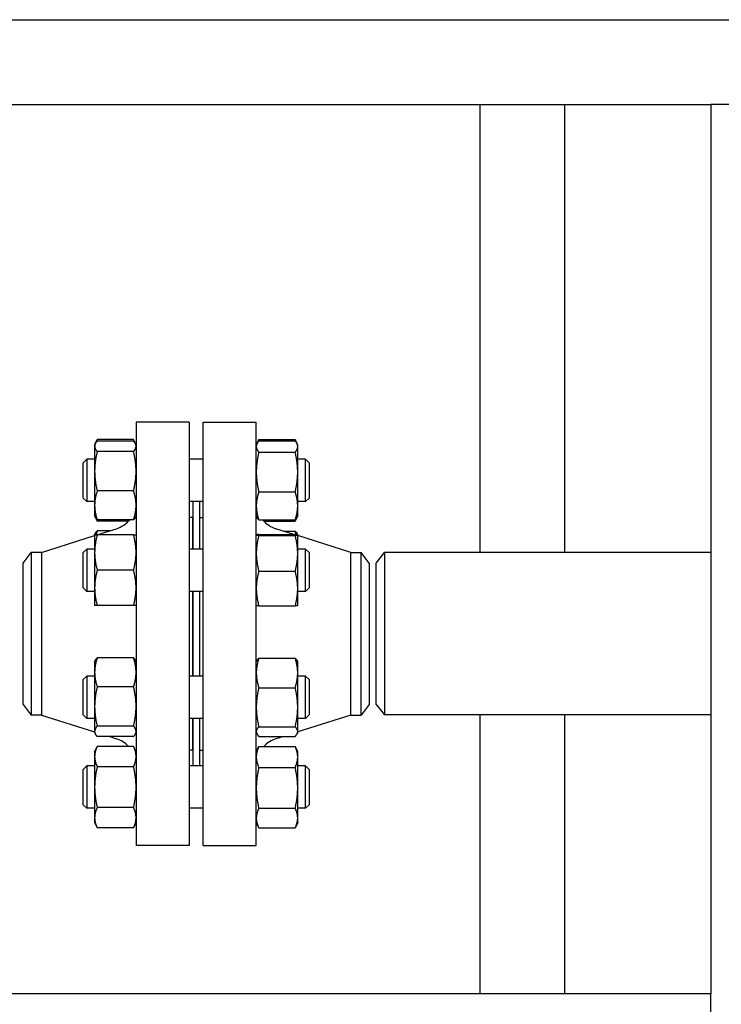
# Model space of a CAD drawing. Header units: inches. Extents: x 24 to 1128, y -58 to 748.
# Tile 511 of 656: x 682 to 695, y 354 to 371. Entities that reach past the tile are written whole.
import ezdxf

# ---------------------------------------------------------------- set-up
doc = ezdxf.new("R2010")
doc.units = ezdxf.units.IN
doc.header["$LTSCALE"] = 32
doc.header["$MEASUREMENT"] = 0
doc.layers.add('Visible (ANSI)', color=7, linetype='Continuous', lineweight=30)

msp = doc.modelspace()

# ---------------------------------------------------------------- linework, layer by layer
at = {"layer": 'Visible (ANSI)'}
for p, q in [((620.45163, 371.35867), (725.65563, 371.35867)), ((658.99113, 369.85867), (694.53063, 369.85867)), ((690.43688, 369.85867), (690.43688, 361.92117)), ((691.93688, 369.85867), (691.93688, 361.92117)), ((694.53063, 369.85867), (694.53063, 354.10867)), ((694.90563, 369.85867), (694.53063, 369.85867)), ((684.34813, 364.23367), (684.34813, 356.73367)), ((685.28813, 364.23367), (684.34813, 364.23367)), ((685.28813, 364.23367), (685.28813, 356.73367)), ((685.53813, 356.73367), (685.53813, 364.23367)), ((685.53813, 364.23367), (686.47813, 364.23367)), ((686.47813, 356.73367), (686.47813, 364.23367)), ((683.62441, 363.84692), (683.65922, 363.92156)), ((684.30305, 363.92156), (683.65922, 363.92156)), ((684.33785, 363.84692), (684.30305, 363.92156)), ((686.52322, 363.92136), (687.16705, 363.92136)), ((683.61413, 363.82488), (683.62441, 363.84692)), ((683.61413, 363.82488), (683.61413, 363.80358)), ((683.61413, 363.80358), (683.61413, 363.36164)), ((684.30305, 363.89697), (683.65922, 363.89697)), ((684.34813, 363.82488), (684.33785, 363.84692)), ((686.47813, 363.82488), (686.49043, 363.85124)), ((686.49043, 363.85124), (686.51877, 363.91202)), ((686.52322, 363.9012), (687.16705, 363.9012)), ((687.19984, 363.85124), (687.1715, 363.91202)), ((687.21213, 363.82488), (687.19984, 363.85124)), ((687.21213, 363.79958), (687.21213, 363.82488)), ((687.21213, 363.34728), (687.21213, 363.79958)), ((683.41313, 363.51238), (683.47563, 363.57488)), ((683.47563, 363.57488), (683.47563, 362.82488)), ((683.61413, 363.57488), (683.47563, 363.57488)), ((684.30305, 363.71019), (683.65922, 363.71019)), ((685.53813, 363.57488), (685.28813, 363.57488)), ((686.52322, 363.69795), (687.16705, 363.69795)), ((687.35063, 363.57488), (687.21213, 363.57488)), ((687.35063, 362.82488), (687.35063, 363.57488)), ((687.41313, 363.51238), (687.35063, 363.57488)), ((683.41313, 362.88738), (683.41313, 363.51238)), ((687.41313, 363.51238), (687.41313, 362.88738)), ((683.61413, 363.36164), (683.61413, 362.75793)), ((687.21213, 362.74758), (687.21213, 363.34728)), ((683.41313, 362.88738), (683.47563, 362.82488)), ((684.30305, 363.01309), (683.65922, 363.01309)), ((686.52322, 362.99662), (687.16705, 362.99662)), ((687.41313, 362.88738), (687.35063, 362.82488)), ((683.61413, 362.82488), (683.47563, 362.82488)), ((683.61413, 362.75793), (683.61413, 362.57488)), ((685.53813, 362.82488), (685.28813, 362.82488)), ((685.35313, 362.82488), (685.35313, 361.98376)), ((685.47313, 362.82488), (685.47313, 361.98376)), ((687.35063, 362.82488), (687.21213, 362.82488)), ((687.21213, 362.57488), (687.21213, 362.74758)), ((683.61413, 362.57488), (683.62441, 362.55283)), ((683.62441, 362.55283), (683.65922, 362.47819)), ((684.34813, 362.57488), (684.33785, 362.55283)), ((685.34813, 362.54367), (685.28813, 362.54367)), ((685.34813, 362.54367), (685.34813, 361.98376)), ((685.47813, 361.98376), (685.47813, 362.54367)), ((685.47813, 362.54367), (685.53813, 362.54367)), ((686.47813, 362.57488), (686.49043, 362.54851)), ((687.19984, 362.54851), (687.1715, 362.48773)), ((687.21213, 362.57488), (687.19984, 362.54851)), ((684.30305, 362.50278), (683.65922, 362.50278)), ((684.21325, 362.47819), (683.65922, 362.47819)), ((685.35313, 362.42367), (685.34813, 362.42367)), ((685.47813, 362.42367), (685.47313, 362.42367)), ((686.52322, 362.49855), (687.16705, 362.49855)), ((686.61282, 362.47839), (687.16705, 362.47839)), ((682.6748, 361.92367), (683.61413, 362.22119)), ((683.61413, 362.23376), (683.62441, 362.25581)), ((683.61413, 362.23376), (683.61413, 361.92126)), ((683.65382, 362.23376), (683.99911, 362.34312)), ((683.88145, 362.30586), (683.65922, 362.30586)), ((684.30305, 362.23376), (683.65922, 362.23376)), ((686.47813, 362.23376), (686.47821, 362.23393)), ((686.52322, 362.24214), (687.16705, 362.24214)), ((686.52322, 362.22503), (687.16705, 362.22503)), ((687.14599, 362.24214), (686.82716, 362.34312)), ((686.95941, 362.30123), (687.16705, 362.30123)), ((687.21205, 362.23393), (687.20367, 362.2519)), ((687.21213, 362.23376), (687.21205, 362.23393)), ((687.21213, 362.23358), (687.21213, 362.23376)), ((687.21213, 361.90834), (687.21213, 362.23358)), ((688.15147, 361.92367), (687.21213, 362.22119)), ((682.34813, 361.73617), (682.49201, 361.92367)), ((682.6748, 361.92367), (682.49201, 361.92367)), ((682.49201, 361.92367), (682.49201, 359.04367)), ((682.6748, 361.92367), (682.6748, 359.04367)), ((683.41313, 361.92126), (683.47563, 361.98376)), ((683.41313, 361.29626), (683.41313, 361.92126)), ((683.47563, 361.98376), (683.47563, 361.23376)), ((683.61413, 361.98376), (683.47563, 361.98376)), ((683.61413, 361.92126), (683.61413, 361.29626)), ((685.53813, 361.98376), (685.28813, 361.98376)), ((687.35063, 361.98376), (687.21213, 361.98376)), ((687.21213, 361.28352), (687.21213, 361.90834)), ((687.35063, 361.23376), (687.35063, 361.98376)), ((687.41313, 361.92126), (687.35063, 361.98376)), ((687.41313, 361.92126), (687.41313, 361.29626)), ((688.15147, 359.04367), (688.15147, 361.92367)), ((688.15147, 361.92367), (688.33426, 361.92367)), ((688.33426, 359.04367), (688.33426, 361.92367)), ((688.47813, 361.73617), (688.33426, 361.92367)), ((688.60313, 361.73367), (688.74701, 361.92117)), ((688.74701, 361.92117), (688.74701, 359.04617)), ((694.53063, 361.92117), (688.74701, 361.92117)), ((682.34813, 359.23117), (682.34813, 361.73617)), ((688.47813, 361.73617), (688.47813, 359.23117)), ((688.60313, 359.23367), (688.60313, 361.73367)), ((684.30305, 361.60876), (683.65922, 361.60876)), ((686.52322, 361.59165), (687.16705, 361.59165)), ((683.41313, 361.29626), (683.47563, 361.23376)), ((683.61413, 361.23376), (683.47563, 361.23376)), ((683.61413, 361.29626), (683.61413, 360.98376)), ((685.53813, 361.23376), (685.28813, 361.23376)), ((685.34813, 361.23376), (685.34813, 359.73358)), ((685.35313, 361.23376), (685.35313, 359.73358)), ((685.47313, 361.23376), (685.47313, 359.73358)), ((685.47813, 359.73358), (685.47813, 361.23376)), ((687.21213, 360.98376), (687.21213, 361.28352)), ((687.35063, 361.23376), (687.21213, 361.23376)), ((687.41313, 361.29626), (687.35063, 361.23376)), ((684.30305, 360.98376), (683.65922, 360.98376)), ((686.47813, 360.98376), (686.47821, 360.98358)), ((686.52322, 360.97538), (687.16705, 360.97538)), ((687.21213, 360.98376), (687.21205, 360.98358)), ((683.61413, 359.98358), (683.62441, 360.00563)), ((683.61413, 359.98358), (683.61413, 359.80052)), ((684.30305, 360.05568), (683.65922, 360.05568)), ((684.34813, 359.98358), (684.33785, 360.00563)), ((686.47813, 359.98358), (686.48659, 360.00172)), ((686.52322, 360.05105), (687.16705, 360.05105)), ((687.21213, 359.98358), (687.20367, 360.00172)), ((687.21213, 359.78992), (687.21213, 359.98358)), ((683.61413, 359.80052), (683.61413, 359.19682)), ((687.21213, 359.18256), (687.21213, 359.78992)), ((683.41313, 359.67108), (683.47563, 359.73358)), ((683.41313, 359.04608), (683.41313, 359.67108)), ((683.47563, 359.73358), (683.47563, 358.98358)), ((683.61413, 359.73358), (683.47563, 359.73358)), ((685.53813, 359.73358), (685.28813, 359.73358)), ((687.35063, 359.73358), (687.21213, 359.73358)), ((687.35063, 358.98358), (687.35063, 359.73358)), ((687.41313, 359.67108), (687.35063, 359.73358)), ((687.41313, 359.67108), (687.41313, 359.04608)), ((684.30305, 359.54537), (683.65922, 359.54537)), ((686.52322, 359.52879), (687.16705, 359.52879)), ((682.34813, 359.23117), (682.49201, 359.04367)), ((688.47813, 359.23117), (688.33426, 359.04367)), ((688.60313, 359.23367), (688.74701, 359.04617)), ((682.6748, 359.04367), (682.49201, 359.04367)), ((682.6748, 359.04367), (683.61413, 358.74615)), ((683.41313, 359.04608), (683.47563, 358.98358)), ((683.61413, 359.19682), (683.61413, 358.75488)), ((687.21213, 358.75121), (687.21213, 359.18256)), ((688.15147, 359.04367), (687.21213, 358.74615)), ((687.41313, 359.04608), (687.35063, 358.98358)), ((688.15147, 359.04367), (688.33426, 359.04367)), ((694.53063, 359.04617), (688.74701, 359.04617)), ((690.43688, 359.04617), (690.43688, 354.10867)), ((691.93688, 359.04617), (691.93688, 354.10867)), ((683.61413, 358.98358), (683.47563, 358.98358)), ((685.53813, 358.98358), (685.28813, 358.98358)), ((685.34813, 358.98358), (685.34813, 358.42367)), ((685.35313, 358.98358), (685.35313, 358.14246)), ((685.47313, 358.98358), (685.47313, 358.14246)), ((685.47813, 358.42367), (685.47813, 358.98358)), ((687.35063, 358.98358), (687.21213, 358.98358)), ((683.61413, 358.75488), (683.61413, 358.73358)), ((683.61413, 358.73358), (683.62441, 358.71153)), ((684.30305, 358.84827), (683.65922, 358.84827)), ((684.34813, 358.73358), (684.33785, 358.71153)), ((686.47813, 358.73358), (686.48659, 358.71544)), ((686.52322, 358.83632), (687.16705, 358.83632)), ((687.21213, 358.73358), (687.20367, 358.71544)), ((687.21213, 358.73358), (687.21213, 358.75121)), ((684.30305, 358.66148), (683.65922, 358.66148)), ((683.88145, 358.66148), (683.99911, 358.62422)), ((685.35313, 358.54367), (685.34813, 358.54367)), ((685.47813, 358.54367), (685.47313, 358.54367)), ((686.52322, 358.66611), (687.16705, 358.66611)), ((686.95941, 358.66611), (686.82716, 358.62422)), ((683.61413, 358.39246), (683.65922, 358.48915)), ((683.61413, 358.39246), (683.61413, 358.30873)), ((684.30305, 358.48915), (683.65922, 358.48915)), ((684.34813, 358.39246), (684.30305, 358.48915)), ((685.34813, 358.42367), (685.28813, 358.42367)), ((685.47813, 358.42367), (685.53813, 358.42367)), ((686.47813, 358.39246), (686.51877, 358.47961)), ((686.52322, 358.48895), (687.16705, 358.48895)), ((687.21213, 358.39246), (687.1715, 358.47961)), ((687.21213, 358.30117), (687.21213, 358.39246)), ((683.61413, 358.30873), (683.61413, 357.76746)), ((687.21213, 357.75265), (687.21213, 358.30117)), ((683.41313, 358.07996), (683.47563, 358.14246)), ((683.41313, 357.45496), (683.41313, 358.07996)), ((683.47563, 358.14246), (683.47563, 357.39246)), ((683.61413, 358.14246), (683.47563, 358.14246)), ((684.30305, 358.12831), (683.65922, 358.12831)), ((685.53813, 358.14246), (685.28813, 358.14246)), ((686.52322, 358.11339), (687.16705, 358.11339)), ((687.35063, 358.14246), (687.21213, 358.14246)), ((687.35063, 357.39246), (687.35063, 358.14246)), ((687.41313, 358.07996), (687.35063, 358.14246)), ((687.41313, 358.07996), (687.41313, 357.45496)), ((683.61413, 357.76746), (683.61413, 357.2262)), ((687.21213, 357.21894), (687.21213, 357.75265)), ((683.41313, 357.45496), (683.47563, 357.39246)), ((683.61413, 357.39246), (683.47563, 357.39246)), ((684.30305, 357.40662), (683.65922, 357.40662)), ((685.53813, 357.39246), (685.28813, 357.39246)), ((686.52322, 357.39191), (687.16705, 357.39191)), ((687.35063, 357.39246), (687.21213, 357.39246)), ((687.41313, 357.45496), (687.35063, 357.39246)), ((683.61413, 357.2262), (683.61413, 357.14246)), ((683.61413, 357.14246), (683.65922, 357.04578)), ((684.34813, 357.14246), (684.30305, 357.04578)), ((686.47813, 357.14246), (686.51877, 357.05532)), ((687.21213, 357.14246), (687.1715, 357.05532)), ((687.21213, 357.14246), (687.21213, 357.21894)), ((684.30305, 357.04578), (683.65922, 357.04578)), ((686.52322, 357.04598), (687.16705, 357.04598)), ((685.28813, 356.73367), (684.34813, 356.73367)), ((685.53813, 356.73367), (686.47813, 356.73367)), ((694.53063, 354.10867), (658.99113, 354.10867)), ((694.53063, 353.73367), (694.53063, 354.10867))]:
    msp.add_line(p, q, dxfattribs=at)
for centre, start, end in [((683.84813, 362.81978), 287.574716, 320.653371), ((686.97813, 362.81978), 219.976457, 252.425284), ((683.84813, 358.14756), 43.093605, 72.425284), ((686.97813, 358.14756), 107.574716, 136.9382)]:
    msp.add_arc(centre, 0.5, start, end, dxfattribs=at)
for points, weights in [([(683.65922, 363.92156), (683.64695, 363.89525), (683.63815, 363.87058)], [1, 1.01005189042, 1.01477953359]), ([(684.32412, 363.87058), (684.31532, 363.89525), (684.30305, 363.92156)], [1.01477953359, 1.01005189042, 1]), ([(686.52322, 363.92136), (686.51311, 363.89879), (686.50536, 363.87742)], [1, 1.00826801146, 1.01293384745]), ([(686.51877, 363.91202), (686.52093, 363.91666), (686.52322, 363.92136)], [1.00353485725, 1.0018584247, 1]), ([(687.16705, 363.92136), (687.16933, 363.91666), (687.1715, 363.91202)], [1, 1.0018584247, 1.00353485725]), ([(687.1849, 363.87742), (687.17716, 363.89879), (687.16705, 363.92136)], [1.01293384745, 1.00826801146, 1]), ([(683.65922, 363.89697), (683.61413, 363.84692), (683.61413, 363.80358)], [1, 1.0379548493, 1]), ([(683.61413, 363.80358), (683.61413, 363.76023), (683.65922, 363.71019)], [1, 1.0379548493, 1]), ([(684.34813, 363.80358), (684.34813, 363.84692), (684.30305, 363.89697)], [1, 1.0379548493, 1]), ([(684.30305, 363.71019), (684.34813, 363.76023), (684.34813, 363.80358)], [1, 1.0379548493, 1]), ([(686.52322, 363.9012), (686.47813, 363.84674), (686.47813, 363.79958)], [1, 1.0379548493, 1]), ([(686.47813, 363.79958), (686.47813, 363.75241), (686.52322, 363.69795)], [1, 1.0379548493, 1]), ([(687.21213, 363.79958), (687.21213, 363.84674), (687.16705, 363.9012)], [1, 1.0379548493, 1]), ([(687.16705, 363.69795), (687.21213, 363.75241), (687.21213, 363.79958)], [1, 1.0379548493, 1]), ([(683.65922, 363.71019), (683.61413, 363.5234), (683.61413, 363.36164)], [1, 1.0379548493, 1]), ([(684.34813, 363.36164), (684.34813, 363.5234), (684.30305, 363.71019)], [1, 1.0379548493, 1]), ([(686.52322, 363.69795), (686.47813, 363.51003), (686.47813, 363.34728)], [1, 1.0379548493, 1]), ([(687.21213, 363.34728), (687.21213, 363.51003), (687.16705, 363.69795)], [1, 1.0379548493, 1]), ([(683.61413, 363.36164), (683.61413, 363.19988), (683.65922, 363.01309)], [1, 1.0379548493, 1]), ([(684.30305, 363.01309), (684.34813, 363.19988), (684.34813, 363.36164)], [1, 1.0379548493, 1]), ([(686.47813, 363.34728), (686.47813, 363.18454), (686.52322, 362.99662)], [1, 1.0379548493, 1]), ([(687.16705, 362.99662), (687.21213, 363.18454), (687.21213, 363.34728)], [1, 1.0379548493, 1]), ([(683.65922, 363.01309), (683.61413, 362.87635), (683.61413, 362.75793)], [1, 1.0379548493, 1]), ([(684.34813, 362.75793), (684.34813, 362.87635), (684.30305, 363.01309)], [1, 1.0379548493, 1]), ([(686.52322, 362.99662), (686.47813, 362.86316), (686.47813, 362.74758)], [1, 1.0379548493, 1]), ([(687.21213, 362.74758), (687.21213, 362.86316), (687.16705, 362.99662)], [1, 1.0379548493, 1]), ([(683.61413, 362.75793), (683.61413, 362.63952), (683.65922, 362.50278)], [1, 1.0379548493, 1]), ([(684.30305, 362.50278), (684.34813, 362.63952), (684.34813, 362.75793)], [1, 1.0379548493, 1]), ([(686.47813, 362.74758), (686.47813, 362.63201), (686.52322, 362.49855)], [1, 1.0379548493, 1]), ([(687.16705, 362.49855), (687.21213, 362.63201), (687.21213, 362.74758)], [1, 1.0379548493, 1]), ([(683.65922, 362.50278), (683.63545, 362.52917), (683.62441, 362.55283)], [1, 1.01965956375, 1.01895290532]), ([(683.63815, 362.52917), (683.64695, 362.5045), (683.65922, 362.47819)], [1.01477953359, 1.01005189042, 1]), ([(684.33785, 362.55283), (684.32682, 362.52917), (684.30305, 362.50278)], [1.01895290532, 1.01965956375, 1]), ([(686.52322, 362.49855), (686.50148, 362.52481), (686.49043, 362.54851)], [1, 1.01794778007, 1.01892155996]), ([(687.19984, 362.54851), (687.18879, 362.52481), (687.16705, 362.49855)], [1.01892155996, 1.01794778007, 1]), ([(687.16705, 362.47839), (687.17932, 362.50362), (687.18812, 362.52726)], [1, 1.01005189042, 1.01477953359]), ([(683.61413, 362.23376), (683.61413, 362.23376), (683.65922, 362.23376)], [1, 1.0379548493, 1]), ([(683.65922, 362.23376), (683.61413, 362.06629), (683.61413, 361.92126)], [1, 1.0379548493, 1]), ([(683.62441, 362.25581), (683.63545, 362.27947), (683.65922, 362.30586)], [1.01895290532, 1.01965956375, 1]), ([(683.65922, 362.30586), (683.64695, 362.26864), (683.63815, 362.23376)], [1, 1.01005189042, 1.01477953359]), ([(684.34813, 361.92126), (684.34813, 362.06629), (684.30305, 362.23376)], [1, 1.0379548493, 1]), ([(684.30305, 362.23376), (684.34813, 362.23376), (684.34813, 362.23376)], [1, 1.0379548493, 1]), ([(686.52322, 362.24214), (686.47813, 362.23755), (686.47813, 362.23358)], [1, 1.0379548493, 1]), ([(686.47813, 362.23358), (686.47813, 362.22961), (686.52322, 362.22503)], [1, 1.0379548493, 1]), ([(686.52322, 362.22503), (686.47813, 362.05532), (686.47813, 361.90834)], [1, 1.0379548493, 1]), ([(687.1849, 362.24013), (687.17716, 362.26985), (687.16705, 362.30123)], [1.01293384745, 1.00826801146, 1]), ([(687.16705, 362.30123), (687.19283, 362.27515), (687.20367, 362.2519)], [1, 1.02136030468, 1.01867822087]), ([(687.21213, 362.23358), (687.21213, 362.23755), (687.16705, 362.24214)], [1, 1.0379548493, 1]), ([(687.16705, 362.22503), (687.21213, 362.22961), (687.21213, 362.23358)], [1, 1.0379548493, 1]), ([(687.21213, 361.90834), (687.21213, 362.05532), (687.16705, 362.22503)], [1, 1.0379548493, 1]), ([(683.61413, 361.92126), (683.61413, 361.77623), (683.65922, 361.60876)], [1, 1.0379548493, 1]), ([(684.30305, 361.60876), (684.34813, 361.77623), (684.34813, 361.92126)], [1, 1.0379548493, 1]), ([(686.47813, 361.90834), (686.47813, 361.76137), (686.52322, 361.59165)], [1, 1.0379548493, 1]), ([(687.16705, 361.59165), (687.21213, 361.76137), (687.21213, 361.90834)], [1, 1.0379548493, 1]), ([(683.65922, 361.60876), (683.61413, 361.44129), (683.61413, 361.29626)], [1, 1.0379548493, 1]), ([(684.34813, 361.29626), (684.34813, 361.44129), (684.30305, 361.60876)], [1, 1.0379548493, 1]), ([(686.52322, 361.59165), (686.47813, 361.42652), (686.47813, 361.28352)], [1, 1.0379548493, 1]), ([(687.21213, 361.28352), (687.21213, 361.42652), (687.16705, 361.59165)], [1, 1.0379548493, 1]), ([(683.61413, 361.29626), (683.61413, 361.15123), (683.65922, 360.98376)], [1, 1.0379548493, 1]), ([(684.30305, 360.98376), (684.34813, 361.15123), (684.34813, 361.29626)], [1, 1.0379548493, 1]), ([(686.47813, 361.28352), (686.47813, 361.14051), (686.52322, 360.97538)], [1, 1.0379548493, 1]), ([(687.16705, 360.97538), (687.21213, 361.14051), (687.21213, 361.28352)], [1, 1.0379548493, 1]), ([(683.65922, 360.98376), (683.61413, 360.98376), (683.61413, 360.98376)], [1, 1.0379548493, 1]), ([(684.34813, 360.98376), (684.34813, 360.98376), (684.30305, 360.98376)], [1, 1.0379548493, 1]), ([(686.52322, 360.97538), (686.47999, 360.97978), (686.47821, 360.98358)], [1, 1.03633477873, 1.00310183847]), ([(687.21205, 360.98358), (687.21028, 360.97978), (687.16705, 360.97538)], [1.00310183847, 1.03633477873, 1]), ([(683.65922, 360.05568), (683.61413, 359.91894), (683.61413, 359.80052)], [1, 1.0379548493, 1]), ([(683.62441, 360.00563), (683.63545, 360.02929), (683.65922, 360.05568)], [1.01895290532, 1.01965956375, 1]), ([(684.34813, 359.80052), (684.34813, 359.91894), (684.30305, 360.05568)], [1, 1.0379548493, 1]), ([(684.30305, 360.05568), (684.32682, 360.02929), (684.33785, 360.00563)], [1, 1.01965956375, 1.01895290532]), ([(686.52322, 360.05105), (686.47813, 359.91111), (686.47813, 359.78992)], [1, 1.0379548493, 1]), ([(686.48659, 360.00172), (686.49743, 360.02497), (686.52322, 360.05105)], [1.01867822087, 1.02136030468, 1]), ([(687.16705, 360.05105), (687.19283, 360.02497), (687.20367, 360.00172)], [1, 1.02136030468, 1.01867822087]), ([(687.21213, 359.78992), (687.21213, 359.91111), (687.16705, 360.05105)], [1, 1.0379548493, 1]), ([(683.61413, 359.80052), (683.61413, 359.6821), (683.65922, 359.54537)], [1, 1.0379548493, 1]), ([(684.30305, 359.54537), (684.34813, 359.6821), (684.34813, 359.80052)], [1, 1.0379548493, 1]), ([(686.47813, 359.78992), (686.47813, 359.66873), (686.52322, 359.52879)], [1, 1.0379548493, 1]), ([(687.16705, 359.52879), (687.21213, 359.66873), (687.21213, 359.78992)], [1, 1.0379548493, 1]), ([(683.65922, 359.54537), (683.61413, 359.35858), (683.61413, 359.19682)], [1, 1.0379548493, 1]), ([(684.34813, 359.19682), (684.34813, 359.35858), (684.30305, 359.54537)], [1, 1.0379548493, 1]), ([(686.52322, 359.52879), (686.47813, 359.34324), (686.47813, 359.18256)], [1, 1.0379548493, 1]), ([(687.21213, 359.18256), (687.21213, 359.34324), (687.16705, 359.52879)], [1, 1.0379548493, 1]), ([(683.61413, 359.19682), (683.61413, 359.03506), (683.65922, 358.84827)], [1, 1.0379548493, 1]), ([(684.30305, 358.84827), (684.34813, 359.03506), (684.34813, 359.19682)], [1, 1.0379548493, 1]), ([(686.47813, 359.18256), (686.47813, 359.02187), (686.52322, 358.83632)], [1, 1.0379548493, 1]), ([(687.16705, 358.83632), (687.21213, 359.02187), (687.21213, 359.18256)], [1, 1.0379548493, 1]), ([(683.65922, 358.84827), (683.61413, 358.79822), (683.61413, 358.75488)], [1, 1.0379548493, 1]), ([(683.61413, 358.75488), (683.61413, 358.71153), (683.65922, 358.66148)], [1, 1.0379548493, 1]), ([(684.34813, 358.75488), (684.34813, 358.79822), (684.30305, 358.84827)], [1, 1.0379548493, 1]), ([(684.30305, 358.66148), (684.34813, 358.71153), (684.34813, 358.75488)], [1, 1.0379548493, 1]), ([(686.52322, 358.83632), (686.47813, 358.79071), (686.47813, 358.75121)], [1, 1.0379548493, 1]), ([(686.47813, 358.75121), (686.47813, 358.71171), (686.52322, 358.66611)], [1, 1.0379548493, 1]), ([(687.21213, 358.75121), (687.21213, 358.79071), (687.16705, 358.83632)], [1, 1.0379548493, 1]), ([(687.16705, 358.66611), (687.21213, 358.71171), (687.21213, 358.75121)], [1, 1.0379548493, 1]), ([(683.65922, 358.48915), (683.61413, 358.39246), (683.61413, 358.30873)], [1, 1.0379548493, 1]), ([(684.34813, 358.30873), (684.34813, 358.39246), (684.30305, 358.48915)], [1, 1.0379548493, 1]), ([(686.52322, 358.48895), (686.47813, 358.38832), (686.47813, 358.30117)], [1, 1.0379548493, 1]), ([(686.51877, 358.47961), (686.52093, 358.48425), (686.52322, 358.48895)], [1.00353485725, 1.0018584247, 1]), ([(687.21213, 358.30117), (687.21213, 358.38832), (687.16705, 358.48895)], [1, 1.0379548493, 1]), ([(687.16705, 358.48895), (687.16933, 358.48425), (687.1715, 358.47961)], [1, 1.0018584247, 1.00353485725]), ([(683.61413, 358.30873), (683.61413, 358.225), (683.65922, 358.12831)], [1, 1.0379548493, 1]), ([(684.30305, 358.12831), (684.34813, 358.225), (684.34813, 358.30873)], [1, 1.0379548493, 1]), ([(686.47813, 358.30117), (686.47813, 358.21402), (686.52322, 358.11339)], [1, 1.0379548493, 1]), ([(687.16705, 358.11339), (687.21213, 358.21402), (687.21213, 358.30117)], [1, 1.0379548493, 1]), ([(683.65922, 358.12831), (683.61413, 357.93493), (683.61413, 357.76746)], [1, 1.0379548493, 1]), ([(684.34813, 357.76746), (684.34813, 357.93493), (684.30305, 358.12831)], [1, 1.0379548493, 1]), ([(686.52322, 358.11339), (686.47813, 357.92007), (686.47813, 357.75265)], [1, 1.0379548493, 1]), ([(687.21213, 357.75265), (687.21213, 357.92007), (687.16705, 358.11339)], [1, 1.0379548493, 1]), ([(683.61413, 357.76746), (683.61413, 357.6), (683.65922, 357.40662)], [1, 1.0379548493, 1]), ([(684.30305, 357.40662), (684.34813, 357.6), (684.34813, 357.76746)], [1, 1.0379548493, 1]), ([(686.47813, 357.75265), (686.47813, 357.58523), (686.52322, 357.39191)], [1, 1.0379548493, 1]), ([(687.16705, 357.39191), (687.21213, 357.58523), (687.21213, 357.75265)], [1, 1.0379548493, 1]), ([(683.65922, 357.40662), (683.61413, 357.30993), (683.61413, 357.2262)], [1, 1.0379548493, 1]), ([(684.34813, 357.2262), (684.34813, 357.30993), (684.30305, 357.40662)], [1, 1.0379548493, 1]), ([(686.52322, 357.39191), (686.47813, 357.29922), (686.47813, 357.21894)], [1, 1.0379548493, 1]), ([(687.21213, 357.21894), (687.21213, 357.29922), (687.16705, 357.39191)], [1, 1.0379548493, 1]), ([(683.61413, 357.2262), (683.61413, 357.14246), (683.65922, 357.04578)], [1, 1.0379548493, 1]), ([(684.30305, 357.04578), (684.34813, 357.14246), (684.34813, 357.2262)], [1, 1.0379548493, 1]), ([(686.47813, 357.21894), (686.47813, 357.13867), (686.52322, 357.04598)], [1, 1.0379548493, 1]), ([(687.16705, 357.04598), (687.21213, 357.13867), (687.21213, 357.21894)], [1, 1.0379548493, 1])]:
    msp.add_rational_spline(points, weights, degree=2, dxfattribs=at)

doc.saveas('drawing.dxf')
